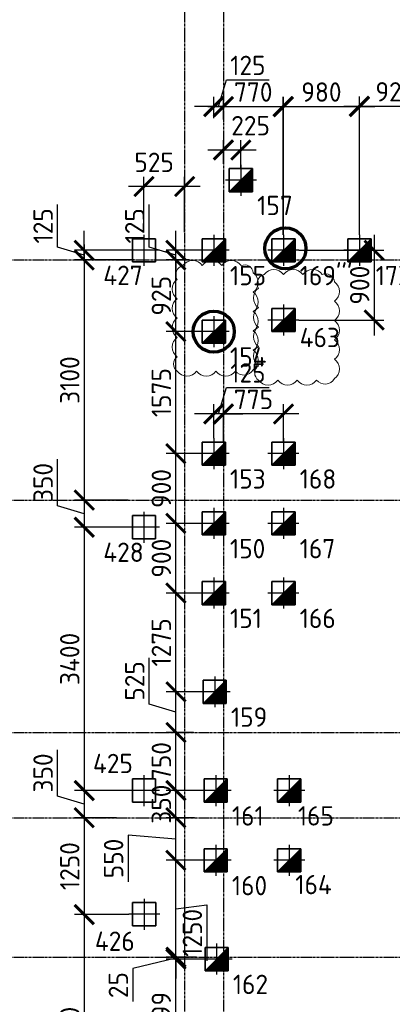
# Model space of a CAD drawing. Header units: millimetres. Extents: x -93479 to 1057970, y -66333 to 172656.
# Tile 266 of 473: x 319095 to 323904, y 111119 to 123830. Entities that reach past the tile are written whole.
import ezdxf

# ---------------------------------------------------------------- set-up
doc = ezdxf.new("R2010")
doc.units = ezdxf.units.MM
for name, pattern in [('______5', [1100, 800, -100, 100, -100]), ('DASHDOT', [25.4, 12.7, -6.35, 0, -6.35]), ('осевая', [50.8, 31.75, -6.35, 6.35, -6.35])]:
    doc.linetypes.add(name, pattern=pattern)
doc.layers.add('SVAI', color=7, linetype='Continuous')
for name, color, linetype, lineweight in [('КО_оси', 1, 'DASHDOT', 25), ('КО_осн_тон', 183, 'Continuous', 25), ('КО_фундаменты', 2, 'Continuous', 50), ('Оси', 40, '______5', 18), ('РАЗМЕРЫ', 7, 'Continuous', 9)]:
    doc.layers.add(name, color=color, linetype=linetype, lineweight=lineweight)
doc.styles.add('GOST-2.304_Type-B', font='GOST_Common.ttf')
doc.styles.add('ГОСТ', font='GOST_Common.ttf')
doc.dimstyles.new('СПДС', dxfattribs={"dimscale": 100, "dimtxt": 2.5, "dimasz": 2.5, "dimexe": 1.25, "dimexo": 0, "dimtad": 1, "dimdec": 0, "dimtxsty": 'GOST-2.304_Type-B', "dimblk": 'ARCHTICK', "dimcen": 2.5, "dimdle": 2, "dimadec": 0, "dimazin": 2, "dimtfac": 0.75, "dimtdec": 0, "dimtmove": 1, "dimatfit": 3, "dimfxl": 1, "dimtolj": 1, "dimarcsym": 1})

# ---------------------------------------------------------------- blocks, each defined once
blk = doc.blocks.new('оси')
at = {"layer": 'Оси', "color": 7, "linetype": 'осевая', "lineweight": 25, "transparency": 33554687}
for p, q in [((4213.5, -358.8), (4213.5, -35832.1)), ((4713.5, -358.8), (4713.5, -35832.1)), ((-11815.1, -3606.9), (53620.6, -3606.9)), ((-11815.1, -6706.9), (53620.6, -6706.9)), ((-11815.1, -9706.9), (53620.6, -9706.9)), ((-11815.1, -10806.9), (53620.6, -10806.9)), ((-11815.1, -12606.9), (53620.6, -12606.9))]:
    blk.add_line(p, q, dxfattribs=at)
blk = doc.blocks.new('Свайка')
at = {"layer": 'КО_оси', "color": 7, "ltscale": 100}
for p, q in [((0, 200), (0, -200)), ((200, 0), (-200, 0))]:
    blk.add_line(p, q, dxfattribs=at)
at = {"layer": 'КО_фундаменты', "color": 7, "lineweight": 35, "ltscale": 100}
for p, q in [((150, 150), (-150, 150)), ((-150, 150), (-150, -150)), ((150, -150), (150, 150)), ((-150, -150), (150, -150))]:
    blk.add_line(p, q, dxfattribs=at)
blk = doc.blocks.new('сваи тип2')
at = {"layer": 'КО_оси', "color": 7, "ltscale": 100}
for p, q in [((-22918, 28209), (-22918, 27809)), ((-22718, 28009), (-23118, 28009))]:
    blk.add_line(p, q, dxfattribs=at)
at = {"layer": 'КО_фундаменты', "color": 7, "lineweight": 35, "ltscale": 100}
for p, q in [((-22768, 28159), (-23068, 28159)), ((-23068, 28159), (-23068, 27859)), ((-22768, 27859), (-22768, 28159)), ((-23068, 27859), (-22768, 27859))]:
    blk.add_line(p, q, dxfattribs=at)
at = {"layer": 'РАЗМЕРЫ', "color": 7}
blk.add_line((-23068, 27859), (-22768, 28159), dxfattribs=at)
at = {"layer": 'РАЗМЕРЫ', "color": 7, "linetype": 'Continuous', "transparency": 33554648}
for points in [[(-22768, 28009), (-22918, 28009), (-22768, 28159)], [(-22918, 27859), (-23068, 27859), (-22918, 28009)], [(-22918, 27859), (-22918, 28009), (-22768, 27859)], [(-22768, 27859), (-22918, 28009), (-22768, 28009)]]:
    blk.add_solid(points, dxfattribs=at)
blk = doc.blocks.new('_ArchTick')
at = {"color": 0, "linetype": 'ByBlock', "const_width": 0.15}
blk.add_lwpolyline([(-0.5, -0.5), (0.5, 0.5)], dxfattribs=at)
blk = doc.blocks.new('*D2072')
at = {"layer": 'DEFPOINTS', "color": 0, "transparency": 16777216}
for p in [(320699, 121677), (320699, 121088, -360), (321224, 121088)]:
    blk.add_point(p, dxfattribs=at)
at = {"layer": 'РАЗМЕРЫ', "color": 0, "lineweight": -2, "transparency": 16777216}
for p, q in [((320699, 121088), (320699, 121802)), ((321224, 121088), (321224, 121802)), ((321424, 121677), (320499, 121677))]:
    blk.add_line(p, q, dxfattribs=at)
at = {"layer": 'РАЗМЕРЫ', "color": 0, "lineweight": -2, "transparency": 16777216, "xscale": 250, "yscale": 250, "zscale": 250, "rotation": 180}
blk.add_blockref('_ArchTick', (320699, 121677), dxfattribs=at)
at = {"layer": 'РАЗМЕРЫ', "color": 0, "lineweight": -2, "transparency": 16777216, "xscale": 250, "yscale": 250, "zscale": 250}
blk.add_blockref('_ArchTick', (321224, 121677), dxfattribs=at)
at = {"layer": 'РАЗМЕРЫ', "color": 0, "transparency": 16777216, "insert": (320830, 121989), "char_height": 250, "attachment_point": 5, "style": 'GOST-2.304_Type-B'}
blk.add_mtext('\\A1;525', dxfattribs=at)
blk = doc.blocks.new('*D2073')
at = {"layer": 'DEFPOINTS', "color": 0, "transparency": 16777216}
for p in [(319928, 120853), (320549, 120853, -360), (320574, 120728)]:
    blk.add_point(p, dxfattribs=at)
at = {"layer": 'РАЗМЕРЫ', "color": 0, "lineweight": -2, "transparency": 16777216}
for p, q in [((319584, 120894), (319584, 121444)), ((319928, 120853), (319928, 121103)), ((319928, 120791), (319584, 120894)), ((320549, 120853), (319803, 120853)), ((319928, 120728), (319928, 120853)), ((319928, 120728), (319928, 120853)), ((320574, 120728), (319803, 120728)), ((319928, 120728), (319928, 120478))]:
    blk.add_line(p, q, dxfattribs=at)
at = {"layer": 'РАЗМЕРЫ', "color": 0, "lineweight": -2, "transparency": 16777216, "xscale": 250, "yscale": 250, "zscale": 250}
for p, rotation in [((319928, 120853), 270), ((319928, 120728), 90)]:
    blk.add_blockref('_ArchTick', p, dxfattribs=dict(at, rotation=rotation))
at = {"layer": 'РАЗМЕРЫ', "color": 0, "transparency": 16777216, "insert": (319397, 121169), "char_height": 250, "attachment_point": 5, "rotation": 90, "style": 'GOST-2.304_Type-B'}
blk.add_mtext('\\A1;125', dxfattribs=at)
blk = doc.blocks.new('*D2074')
at = {"layer": 'DEFPOINTS', "color": 0, "transparency": 16777216}
for p in [(320574, 120728), (319928, 117628), (320495, 117628)]:
    blk.add_point(p, dxfattribs=at)
at = {"layer": 'РАЗМЕРЫ', "color": 0, "lineweight": -2, "transparency": 16777216}
for p, q in [((319928, 120928), (319928, 117428)), ((320574, 120728), (319803, 120728)), ((320495, 117628), (319803, 117628))]:
    blk.add_line(p, q, dxfattribs=at)
at = {"layer": 'РАЗМЕРЫ', "color": 0, "lineweight": -2, "transparency": 16777216, "xscale": 250, "yscale": 250, "zscale": 250}
for p, rotation in [((319928, 120728), 90), ((319928, 117628), 270)]:
    blk.add_blockref('_ArchTick', p, dxfattribs=dict(at, rotation=rotation))
at = {"layer": 'РАЗМЕРЫ', "color": 0, "transparency": 16777216, "insert": (319741, 119178), "char_height": 250, "attachment_point": 5, "rotation": 90, "style": 'GOST-2.304_Type-B'}
blk.add_mtext('\\A1;3100', dxfattribs=at)
blk = doc.blocks.new('*D2075')
at = {"layer": 'DEFPOINTS', "color": 0, "transparency": 16777216}
for p in [(320495, 117628), (319928, 117278), (320499, 117278, -3460)]:
    blk.add_point(p, dxfattribs=at)
at = {"layer": 'РАЗМЕРЫ', "color": 0, "lineweight": -2, "transparency": 16777216}
for p, q in [((319584, 117556), (319584, 118156)), ((319928, 117828), (319928, 117078)), ((320495, 117628), (319803, 117628)), ((319928, 117453), (319584, 117556)), ((320499, 117278), (319803, 117278))]:
    blk.add_line(p, q, dxfattribs=at)
at = {"layer": 'РАЗМЕРЫ', "color": 0, "lineweight": -2, "transparency": 16777216, "xscale": 250, "yscale": 250, "zscale": 250}
for p, rotation in [((319928, 117628), 90), ((319928, 117278), 270)]:
    blk.add_blockref('_ArchTick', p, dxfattribs=dict(at, rotation=rotation))
at = {"layer": 'РАЗМЕРЫ', "color": 0, "transparency": 16777216, "insert": (319397, 117856), "char_height": 250, "attachment_point": 5, "rotation": 90, "style": 'GOST-2.304_Type-B'}
blk.add_mtext('\\A1;350', dxfattribs=at)
blk = doc.blocks.new('*D2076')
at = {"layer": 'DEFPOINTS', "color": 0, "transparency": 16777216}
for p in [(320499, 117278, -3460), (319928, 113878), (320499, 113878, -3460)]:
    blk.add_point(p, dxfattribs=at)
at = {"layer": 'РАЗМЕРЫ', "color": 0, "lineweight": -2, "transparency": 16777216}
for p, q in [((319928, 117478), (319928, 113678)), ((320499, 117278), (319803, 117278)), ((320499, 113878), (319803, 113878))]:
    blk.add_line(p, q, dxfattribs=at)
at = {"layer": 'РАЗМЕРЫ', "color": 0, "lineweight": -2, "transparency": 16777216, "xscale": 250, "yscale": 250, "zscale": 250}
for p, rotation in [((319928, 117278), 90), ((319928, 113878), 270)]:
    blk.add_blockref('_ArchTick', p, dxfattribs=dict(at, rotation=rotation))
at = {"layer": 'РАЗМЕРЫ', "color": 0, "transparency": 16777216, "insert": (319741, 115578), "char_height": 250, "attachment_point": 5, "rotation": 90, "style": 'GOST-2.304_Type-B'}
blk.add_mtext('\\A1;3400', dxfattribs=at)
blk = doc.blocks.new('*D2077')
at = {"layer": 'DEFPOINTS', "color": 0, "transparency": 16777216}
for p in [(320344, 113528), (319928, 112278), (320502, 112278, -3097)]:
    blk.add_point(p, dxfattribs=at)
at = {"layer": 'РАЗМЕРЫ', "color": 0, "lineweight": -2, "transparency": 16777216}
for p, q in [((319928, 113728), (319928, 112078)), ((320344, 113528), (319803, 113528)), ((320502, 112278), (319803, 112278))]:
    blk.add_line(p, q, dxfattribs=at)
at = {"layer": 'РАЗМЕРЫ', "color": 0, "lineweight": -2, "transparency": 16777216, "xscale": 250, "yscale": 250, "zscale": 250}
for p, rotation in [((319928, 113528), 90), ((319928, 112278), 270)]:
    blk.add_blockref('_ArchTick', p, dxfattribs=dict(at, rotation=rotation))
at = {"layer": 'РАЗМЕРЫ', "color": 0, "transparency": 16777216, "insert": (319741, 112903), "char_height": 250, "attachment_point": 5, "rotation": 90, "style": 'GOST-2.304_Type-B'}
blk.add_mtext('\\A1;1250', dxfattribs=at)
blk = doc.blocks.new('*D2078')
at = {"layer": 'DEFPOINTS', "color": 0, "transparency": 16777216}
for p in [(320502, 112278, -3097), (319928, 109228), (320459, 109228)]:
    blk.add_point(p, dxfattribs=at)
at = {"layer": 'РАЗМЕРЫ', "color": 0, "lineweight": -2, "transparency": 16777216}
for p, q in [((319928, 112478), (319928, 109028)), ((320502, 112278), (319803, 112278)), ((320459, 109228), (319803, 109228))]:
    blk.add_line(p, q, dxfattribs=at)
at = {"layer": 'РАЗМЕРЫ', "color": 0, "lineweight": -2, "transparency": 16777216, "xscale": 250, "yscale": 250, "zscale": 250}
for p, rotation in [((319928, 112278), 90), ((319928, 109228), 270)]:
    blk.add_blockref('_ArchTick', p, dxfattribs=dict(at, rotation=rotation))
at = {"layer": 'РАЗМЕРЫ', "color": 0, "transparency": 16777216, "insert": (319741, 110753), "char_height": 250, "attachment_point": 5, "rotation": 90, "style": 'GOST-2.304_Type-B'}
blk.add_mtext('\\A1;3050', dxfattribs=at)
blk = doc.blocks.new('*D2165')
at = {"layer": 'DEFPOINTS', "color": 0, "transparency": 16777216}
for p in [(321599, 122708), (321599, 122558), (321724, 122543)]:
    blk.add_point(p, dxfattribs=at)
at = {"layer": 'РАЗМЕРЫ', "color": 0, "lineweight": -2, "transparency": 16777216}
for p, q in [((321662, 122708), (321765, 123052)), ((321765, 123052), (322315, 123052)), ((321599, 122558), (321599, 122833)), ((321724, 122543), (321724, 122833)), ((321599, 122708), (321349, 122708)), ((321724, 122708), (321599, 122708)), ((321724, 122708), (321599, 122708)), ((321724, 122708), (321974, 122708))]:
    blk.add_line(p, q, dxfattribs=at)
at = {"layer": 'РАЗМЕРЫ', "color": 0, "lineweight": -2, "transparency": 16777216, "xscale": 250, "yscale": 250, "zscale": 250}
blk.add_blockref('_ArchTick', (321599, 122708), dxfattribs=at)
at = {"layer": 'РАЗМЕРЫ', "color": 0, "lineweight": -2, "transparency": 16777216, "xscale": 250, "yscale": 250, "zscale": 250, "rotation": 180}
blk.add_blockref('_ArchTick', (321724, 122708), dxfattribs=at)
at = {"layer": 'РАЗМЕРЫ', "color": 0, "transparency": 16777216, "insert": (322040, 123240), "char_height": 250, "attachment_point": 5, "style": 'GOST-2.304_Type-B'}
blk.add_mtext('\\A1;125', dxfattribs=at)
blk = doc.blocks.new('*D2166')
at = {"layer": 'DEFPOINTS', "color": 0, "transparency": 16777216}
for p in [(322494, 122708), (321724, 122543), (322494, 121054, -3100)]:
    blk.add_point(p, dxfattribs=at)
at = {"layer": 'РАЗМЕРЫ', "color": 0, "lineweight": -2, "transparency": 16777216}
for p, q in [((321724, 122543), (321724, 122833)), ((322494, 121054), (322494, 122833)), ((321524, 122708), (322694, 122708))]:
    blk.add_line(p, q, dxfattribs=at)
at = {"layer": 'РАЗМЕРЫ', "color": 0, "lineweight": -2, "transparency": 16777216, "xscale": 250, "yscale": 250, "zscale": 250, "rotation": 180}
blk.add_blockref('_ArchTick', (321724, 122708), dxfattribs=at)
at = {"layer": 'РАЗМЕРЫ', "color": 0, "lineweight": -2, "transparency": 16777216, "xscale": 250, "yscale": 250, "zscale": 250}
blk.add_blockref('_ArchTick', (322494, 122708), dxfattribs=at)
at = {"layer": 'РАЗМЕРЫ', "color": 0, "transparency": 16777216, "insert": (322109, 122896), "char_height": 250, "attachment_point": 5, "style": 'GOST-2.304_Type-B'}
blk.add_mtext('\\A1;770', dxfattribs=at)
blk = doc.blocks.new('*D2167')
at = {"layer": 'DEFPOINTS', "color": 0, "transparency": 16777216}
for p in [(323479, 122708), (322499, 121053, -3100), (323479, 121053, -3100)]:
    blk.add_point(p, dxfattribs=at)
at = {"layer": 'РАЗМЕРЫ', "color": 0, "lineweight": -2, "transparency": 16777216}
for p, q in [((322499, 121053), (322499, 122833)), ((323479, 121053), (323479, 122833)), ((322299, 122708), (323679, 122708))]:
    blk.add_line(p, q, dxfattribs=at)
at = {"layer": 'РАЗМЕРЫ', "color": 0, "lineweight": -2, "transparency": 16777216, "xscale": 250, "yscale": 250, "zscale": 250, "rotation": 180}
blk.add_blockref('_ArchTick', (322499, 122708), dxfattribs=at)
at = {"layer": 'РАЗМЕРЫ', "color": 0, "lineweight": -2, "transparency": 16777216, "xscale": 250, "yscale": 250, "zscale": 250}
blk.add_blockref('_ArchTick', (323479, 122708), dxfattribs=at)
at = {"layer": 'РАЗМЕРЫ', "color": 0, "transparency": 16777216, "insert": (322989, 122896), "char_height": 250, "attachment_point": 5, "style": 'GOST-2.304_Type-B'}
blk.add_mtext('\\A1;980', dxfattribs=at)
blk = doc.blocks.new('*D2168')
at = {"layer": 'DEFPOINTS', "color": 0, "transparency": 16777216}
for p in [(324404, 122712), (323479, 121053, -3100), (324404, 121056, -3100)]:
    blk.add_point(p, dxfattribs=at)
at = {"layer": 'РАЗМЕРЫ', "color": 0, "lineweight": -2, "transparency": 16777216}
for p, q in [((323479, 121053), (323479, 122837)), ((324404, 121056), (324404, 122837)), ((323279, 122712), (324604, 122712))]:
    blk.add_line(p, q, dxfattribs=at)
at = {"layer": 'РАЗМЕРЫ', "color": 0, "lineweight": -2, "transparency": 16777216, "xscale": 250, "yscale": 250, "zscale": 250, "rotation": 180}
blk.add_blockref('_ArchTick', (323479, 122712), dxfattribs=at)
at = {"layer": 'РАЗМЕРЫ', "color": 0, "lineweight": -2, "transparency": 16777216, "xscale": 250, "yscale": 250, "zscale": 250}
blk.add_blockref('_ArchTick', (324404, 122712), dxfattribs=at)
at = {"layer": 'РАЗМЕРЫ', "color": 0, "transparency": 16777216, "insert": (323942, 122899), "char_height": 250, "attachment_point": 5, "style": 'GOST-2.304_Type-B'}
blk.add_mtext('\\A1;925', dxfattribs=at)
blk = doc.blocks.new('*D2262')
at = {"layer": 'DEFPOINTS', "color": 0, "transparency": 16777216}
for p in [(321111, 111703), (321437, 111703, -3100), (321399, 110205, -360)]:
    blk.add_point(p, dxfattribs=at)
at = {"layer": 'РАЗМЕРЫ', "color": 0, "lineweight": -2, "transparency": 16777216}
for p, q in [((321111, 110005), (321111, 111903)), ((321437, 111703), (320986, 111703)), ((321399, 110205), (320986, 110205))]:
    blk.add_line(p, q, dxfattribs=at)
at = {"layer": 'РАЗМЕРЫ', "color": 0, "lineweight": -2, "transparency": 16777216, "xscale": 250, "yscale": 250, "zscale": 250}
for p, rotation in [((321111, 111703), 90), ((321111, 110205), 270)]:
    blk.add_blockref('_ArchTick', p, dxfattribs=dict(at, rotation=rotation))
at = {"layer": 'РАЗМЕРЫ', "color": 0, "transparency": 16777216, "insert": (320923, 110954), "char_height": 250, "attachment_point": 5, "rotation": 90, "style": 'GOST-2.304_Type-B'}
blk.add_mtext('\\A1;1499', dxfattribs=at)
blk = doc.blocks.new('*D2263')
at = {"layer": 'DEFPOINTS', "color": 0, "transparency": 16777216}
for p in [(321111, 111728), (321375, 111728), (321437, 111703, -3100)]:
    blk.add_point(p, dxfattribs=at)
at = {"layer": 'РАЗМЕРЫ', "color": 0, "lineweight": -2, "transparency": 16777216}
for p, q in [((321111, 111728), (321111, 111978)), ((321111, 111716), (320555, 111580)), ((321375, 111728), (320986, 111728)), ((321437, 111703), (320986, 111703)), ((321111, 111703), (321111, 111728)), ((321111, 111703), (321111, 111728)), ((321111, 111703), (321111, 111453)), ((320555, 111580), (320555, 111155))]:
    blk.add_line(p, q, dxfattribs=at)
at = {"layer": 'РАЗМЕРЫ', "color": 0, "lineweight": -2, "transparency": 16777216, "xscale": 250, "yscale": 250, "zscale": 250}
for p, rotation in [((321111, 111728), 270), ((321111, 111703), 90)]:
    blk.add_blockref('_ArchTick', p, dxfattribs=dict(at, rotation=rotation))
at = {"layer": 'РАЗМЕРЫ', "color": 0, "transparency": 16777216, "insert": (320368, 111367), "char_height": 250, "attachment_point": 5, "rotation": 90, "style": 'GOST-2.304_Type-B'}
blk.add_mtext('\\A1;25', dxfattribs=at)
blk = doc.blocks.new('*D2264')
at = {"layer": 'DEFPOINTS', "color": 0, "transparency": 16777216}
for p in [(321111, 112978), (321424, 112978, -3100), (321375, 111728)]:
    blk.add_point(p, dxfattribs=at)
at = {"layer": 'РАЗМЕРЫ', "color": 0, "lineweight": -2, "transparency": 16777216}
for p, q in [((321111, 111528), (321111, 113178)), ((321424, 112978), (320986, 112978)), ((321111, 112353), (321511, 112405)), ((321511, 112405), (321511, 111680)), ((321375, 111728), (320986, 111728))]:
    blk.add_line(p, q, dxfattribs=at)
at = {"layer": 'РАЗМЕРЫ', "color": 0, "lineweight": -2, "transparency": 16777216, "xscale": 250, "yscale": 250, "zscale": 250}
for p, rotation in [((321111, 112978), 90), ((321111, 111728), 270)]:
    blk.add_blockref('_ArchTick', p, dxfattribs=dict(at, rotation=rotation))
at = {"layer": 'РАЗМЕРЫ', "color": 0, "transparency": 16777216, "insert": (321323, 112042), "char_height": 250, "attachment_point": 5, "rotation": 90, "style": 'GOST-2.304_Type-B'}
blk.add_mtext('\\A1;1250', dxfattribs=at)
blk = doc.blocks.new('*D2265')
at = {"layer": 'DEFPOINTS', "color": 0, "transparency": 16777216}
for p in [(321111, 113528), (321351, 113528), (321424, 112978, -3100)]:
    blk.add_point(p, dxfattribs=at)
at = {"layer": 'РАЗМЕРЫ', "color": 0, "lineweight": -2, "transparency": 16777216}
for p, q in [((321111, 112778), (321111, 113728)), ((321351, 113528), (320986, 113528)), ((321111, 113253), (320495, 113302)), ((320495, 113302), (320495, 112702)), ((321424, 112978), (320986, 112978))]:
    blk.add_line(p, q, dxfattribs=at)
at = {"layer": 'РАЗМЕРЫ', "color": 0, "lineweight": -2, "transparency": 16777216, "xscale": 250, "yscale": 250, "zscale": 250}
for p, rotation in [((321111, 113528), 90), ((321111, 112978), 270)]:
    blk.add_blockref('_ArchTick', p, dxfattribs=dict(at, rotation=rotation))
at = {"layer": 'РАЗМЕРЫ', "color": 0, "transparency": 16777216, "insert": (320307, 113002), "char_height": 250, "attachment_point": 5, "rotation": 90, "style": 'GOST-2.304_Type-B'}
blk.add_mtext('\\A1;550', dxfattribs=at)
blk = doc.blocks.new('*D2266')
at = {"layer": 'DEFPOINTS', "color": 0, "transparency": 16777216}
for p in [(321111, 113878), (321424, 113878, -3100), (321351, 113528)]:
    blk.add_point(p, dxfattribs=at)
at = {"layer": 'РАЗМЕРЫ', "color": 0, "lineweight": -2, "transparency": 16777216}
for p, q in [((321111, 113328), (321111, 114078)), ((321424, 113878), (320986, 113878)), ((321351, 113528), (320986, 113528))]:
    blk.add_line(p, q, dxfattribs=at)
at = {"layer": 'РАЗМЕРЫ', "color": 0, "lineweight": -2, "transparency": 16777216, "xscale": 250, "yscale": 250, "zscale": 250}
for p, rotation in [((321111, 113878), 90), ((321111, 113528), 270)]:
    blk.add_blockref('_ArchTick', p, dxfattribs=dict(at, rotation=rotation))
at = {"layer": 'РАЗМЕРЫ', "color": 0, "transparency": 16777216, "insert": (320923, 113703), "char_height": 250, "attachment_point": 5, "rotation": 90, "style": 'GOST-2.304_Type-B'}
blk.add_mtext('\\A1;350', dxfattribs=at)
blk = doc.blocks.new('*D2267')
at = {"layer": 'DEFPOINTS', "color": 0, "transparency": 16777216}
for p in [(321111, 114628), (321340, 114628), (321424, 113878, -3100)]:
    blk.add_point(p, dxfattribs=at)
at = {"layer": 'РАЗМЕРЫ', "color": 0, "lineweight": -2, "transparency": 16777216}
for p, q in [((321111, 113678), (321111, 114828)), ((321340, 114628), (320986, 114628)), ((321424, 113878), (320986, 113878))]:
    blk.add_line(p, q, dxfattribs=at)
at = {"layer": 'РАЗМЕРЫ', "color": 0, "lineweight": -2, "transparency": 16777216, "xscale": 250, "yscale": 250, "zscale": 250}
for p, rotation in [((321111, 114628), 90), ((321111, 113878), 270)]:
    blk.add_blockref('_ArchTick', p, dxfattribs=dict(at, rotation=rotation))
at = {"layer": 'РАЗМЕРЫ', "color": 0, "transparency": 16777216, "insert": (320923, 114253), "char_height": 250, "attachment_point": 5, "rotation": 90, "style": 'GOST-2.304_Type-B'}
blk.add_mtext('\\A1;750', dxfattribs=at)
blk = doc.blocks.new('*D2268')
at = {"layer": 'DEFPOINTS', "color": 0, "transparency": 16777216}
for p in [(321111, 115153), (321412, 115153, -3100), (321340, 114628)]:
    blk.add_point(p, dxfattribs=at)
at = {"layer": 'РАЗМЕРЫ', "color": 0, "lineweight": -2, "transparency": 16777216}
for p, q in [((320767, 114994), (320767, 115594)), ((321111, 114428), (321111, 115353)), ((321412, 115153), (320986, 115153)), ((321111, 114891), (320767, 114994)), ((321340, 114628), (320986, 114628))]:
    blk.add_line(p, q, dxfattribs=at)
at = {"layer": 'РАЗМЕРЫ', "color": 0, "lineweight": -2, "transparency": 16777216, "xscale": 250, "yscale": 250, "zscale": 250}
for p, rotation in [((321111, 115153), 90), ((321111, 114628), 270)]:
    blk.add_blockref('_ArchTick', p, dxfattribs=dict(at, rotation=rotation))
at = {"layer": 'РАЗМЕРЫ', "color": 0, "transparency": 16777216, "insert": (320580, 115294), "char_height": 250, "attachment_point": 5, "rotation": 90, "style": 'GOST-2.304_Type-B'}
blk.add_mtext('\\A1;525', dxfattribs=at)
blk = doc.blocks.new('*D2269')
at = {"layer": 'DEFPOINTS', "color": 0, "transparency": 16777216}
for p in [(321111, 116428), (321399, 116428, -3100), (321412, 115153, -3100)]:
    blk.add_point(p, dxfattribs=at)
at = {"layer": 'РАЗМЕРЫ', "color": 0, "lineweight": -2, "transparency": 16777216}
for p, q in [((321111, 114953), (321111, 116628)), ((321399, 116428), (320986, 116428)), ((321412, 115153), (320986, 115153))]:
    blk.add_line(p, q, dxfattribs=at)
at = {"layer": 'РАЗМЕРЫ', "color": 0, "lineweight": -2, "transparency": 16777216, "xscale": 250, "yscale": 250, "zscale": 250}
for p, rotation in [((321111, 116428), 90), ((321111, 115153), 270)]:
    blk.add_blockref('_ArchTick', p, dxfattribs=dict(at, rotation=rotation))
at = {"layer": 'РАЗМЕРЫ', "color": 0, "transparency": 16777216, "insert": (320923, 115791), "char_height": 250, "attachment_point": 5, "rotation": 90, "style": 'GOST-2.304_Type-B'}
blk.add_mtext('\\A1;1275', dxfattribs=at)
blk = doc.blocks.new('*D2270')
at = {"layer": 'DEFPOINTS', "color": 0, "transparency": 16777216}
for p in [(321111, 117328), (321399, 117328, -3100), (321399, 116428, -3100)]:
    blk.add_point(p, dxfattribs=at)
at = {"layer": 'РАЗМЕРЫ', "color": 0, "lineweight": -2, "transparency": 16777216}
for p, q in [((321111, 116228), (321111, 117528)), ((321399, 117328), (320986, 117328)), ((321399, 116428), (320986, 116428))]:
    blk.add_line(p, q, dxfattribs=at)
at = {"layer": 'РАЗМЕРЫ', "color": 0, "lineweight": -2, "transparency": 16777216, "xscale": 250, "yscale": 250, "zscale": 250}
for p, rotation in [((321111, 117328), 90), ((321111, 116428), 270)]:
    blk.add_blockref('_ArchTick', p, dxfattribs=dict(at, rotation=rotation))
at = {"layer": 'РАЗМЕРЫ', "color": 0, "transparency": 16777216, "insert": (320923, 116878), "char_height": 250, "attachment_point": 5, "rotation": 90, "style": 'GOST-2.304_Type-B'}
blk.add_mtext('\\A1;900', dxfattribs=at)
blk = doc.blocks.new('*D2271')
at = {"layer": 'DEFPOINTS', "color": 0, "transparency": 16777216}
for p in [(321111, 118228), (321399, 118228, -3100), (321399, 117328, -3100)]:
    blk.add_point(p, dxfattribs=at)
at = {"layer": 'РАЗМЕРЫ', "color": 0, "lineweight": -2, "transparency": 16777216}
for p, q in [((321111, 117128), (321111, 118428)), ((321399, 118228), (320986, 118228)), ((321399, 117328), (320986, 117328))]:
    blk.add_line(p, q, dxfattribs=at)
at = {"layer": 'РАЗМЕРЫ', "color": 0, "lineweight": -2, "transparency": 16777216, "xscale": 250, "yscale": 250, "zscale": 250}
for p, rotation in [((321111, 118228), 90), ((321111, 117328), 270)]:
    blk.add_blockref('_ArchTick', p, dxfattribs=dict(at, rotation=rotation))
at = {"layer": 'РАЗМЕРЫ', "color": 0, "transparency": 16777216, "insert": (320923, 117778), "char_height": 250, "attachment_point": 5, "rotation": 90, "style": 'GOST-2.304_Type-B'}
blk.add_mtext('\\A1;900', dxfattribs=at)
blk = doc.blocks.new('*D2272')
at = {"layer": 'DEFPOINTS', "color": 0, "transparency": 16777216}
for p in [(321111, 119803), (321399, 119803, -3100), (321399, 118228, -3100)]:
    blk.add_point(p, dxfattribs=at)
at = {"layer": 'РАЗМЕРЫ', "color": 0, "lineweight": -2, "transparency": 16777216}
for p, q in [((321111, 118028), (321111, 120003)), ((321399, 119803), (320986, 119803)), ((321399, 118228), (320986, 118228))]:
    blk.add_line(p, q, dxfattribs=at)
at = {"layer": 'РАЗМЕРЫ', "color": 0, "lineweight": -2, "transparency": 16777216, "xscale": 250, "yscale": 250, "zscale": 250}
for p, rotation in [((321111, 119803), 90), ((321111, 118228), 270)]:
    blk.add_blockref('_ArchTick', p, dxfattribs=dict(at, rotation=rotation))
at = {"layer": 'РАЗМЕРЫ', "color": 0, "transparency": 16777216, "insert": (320923, 119016), "char_height": 250, "attachment_point": 5, "rotation": 90, "style": 'GOST-2.304_Type-B'}
blk.add_mtext('\\A1;1575', dxfattribs=at)
blk = doc.blocks.new('*D2273')
at = {"layer": 'DEFPOINTS', "color": 0, "transparency": 16777216}
for p in [(321111, 120728), (321284, 120728), (321399, 119803, -3100)]:
    blk.add_point(p, dxfattribs=at)
at = {"layer": 'РАЗМЕРЫ', "color": 0, "lineweight": -2, "transparency": 16777216}
for p, q in [((321111, 119603), (321111, 120928)), ((321284, 120728), (320986, 120728)), ((321399, 119803), (320986, 119803))]:
    blk.add_line(p, q, dxfattribs=at)
at = {"layer": 'РАЗМЕРЫ', "color": 0, "lineweight": -2, "transparency": 16777216, "xscale": 250, "yscale": 250, "zscale": 250}
for p, rotation in [((321111, 120728), 90), ((321111, 119803), 270)]:
    blk.add_blockref('_ArchTick', p, dxfattribs=dict(at, rotation=rotation))
at = {"layer": 'РАЗМЕРЫ', "color": 0, "transparency": 16777216, "insert": (320923, 120266), "char_height": 250, "attachment_point": 5, "rotation": 90, "style": 'GOST-2.304_Type-B'}
blk.add_mtext('\\A1;925', dxfattribs=at)
blk = doc.blocks.new('*D2274')
at = {"layer": 'DEFPOINTS', "color": 0, "transparency": 16777216}
for p in [(321111, 120853), (321399, 120853, -3100), (321284, 120728)]:
    blk.add_point(p, dxfattribs=at)
at = {"layer": 'РАЗМЕРЫ', "color": 0, "lineweight": -2, "transparency": 16777216}
for p, q in [((320767, 120894), (320767, 121444)), ((321111, 120853), (321111, 121103)), ((321111, 120791), (320767, 120894)), ((321399, 120853), (320986, 120853)), ((321111, 120728), (321111, 120853)), ((321111, 120728), (321111, 120853)), ((321284, 120728), (320986, 120728)), ((321111, 120728), (321111, 120478))]:
    blk.add_line(p, q, dxfattribs=at)
at = {"layer": 'РАЗМЕРЫ', "color": 0, "lineweight": -2, "transparency": 16777216, "xscale": 250, "yscale": 250, "zscale": 250}
for p, rotation in [((321111, 120853), 270), ((321111, 120728), 90)]:
    blk.add_blockref('_ArchTick', p, dxfattribs=dict(at, rotation=rotation))
at = {"layer": 'РАЗМЕРЫ', "color": 0, "transparency": 16777216, "insert": (320580, 121169), "char_height": 250, "attachment_point": 5, "rotation": 90, "style": 'GOST-2.304_Type-B'}
blk.add_mtext('\\A1;125', dxfattribs=at)
blk = doc.blocks.new('*D2276')
at = {"layer": 'DEFPOINTS', "color": 0, "transparency": 16777216}
for p in [(321724, 118740), (321724, 118378), (322499, 118378, -3100)]:
    blk.add_point(p, dxfattribs=at)
at = {"layer": 'РАЗМЕРЫ', "color": 0, "lineweight": -2, "transparency": 16777216}
for p, q in [((321724, 118378), (321724, 118865)), ((322499, 118378), (322499, 118865)), ((322699, 118740), (321524, 118740))]:
    blk.add_line(p, q, dxfattribs=at)
at = {"layer": 'РАЗМЕРЫ', "color": 0, "lineweight": -2, "transparency": 16777216, "xscale": 250, "yscale": 250, "zscale": 250, "rotation": 180}
blk.add_blockref('_ArchTick', (321724, 118740), dxfattribs=at)
at = {"layer": 'РАЗМЕРЫ', "color": 0, "lineweight": -2, "transparency": 16777216, "xscale": 250, "yscale": 250, "zscale": 250}
blk.add_blockref('_ArchTick', (322499, 118740), dxfattribs=at)
at = {"layer": 'РАЗМЕРЫ', "color": 0, "transparency": 16777216, "insert": (322112, 118928), "char_height": 250, "attachment_point": 5, "style": 'GOST-2.304_Type-B'}
blk.add_mtext('\\A1;775', dxfattribs=at)
blk = doc.blocks.new('*D2277')
at = {"layer": 'DEFPOINTS', "color": 0, "transparency": 16777216}
for p in [(321599, 118740), (321599, 118428, -3100), (321724, 118378)]:
    blk.add_point(p, dxfattribs=at)
at = {"layer": 'РАЗМЕРЫ', "color": 0, "lineweight": -2, "transparency": 16777216}
for p, q in [((321662, 118740), (321765, 119084)), ((321765, 119084), (322315, 119084)), ((321599, 118428), (321599, 118865)), ((321724, 118378), (321724, 118865)), ((321599, 118740), (321349, 118740)), ((321724, 118740), (321599, 118740)), ((321724, 118740), (321599, 118740)), ((321724, 118740), (321974, 118740))]:
    blk.add_line(p, q, dxfattribs=at)
at = {"layer": 'РАЗМЕРЫ', "color": 0, "lineweight": -2, "transparency": 16777216, "xscale": 250, "yscale": 250, "zscale": 250}
blk.add_blockref('_ArchTick', (321599, 118740), dxfattribs=at)
at = {"layer": 'РАЗМЕРЫ', "color": 0, "lineweight": -2, "transparency": 16777216, "xscale": 250, "yscale": 250, "zscale": 250, "rotation": 180}
blk.add_blockref('_ArchTick', (321724, 118740), dxfattribs=at)
at = {"layer": 'РАЗМЕРЫ', "color": 0, "transparency": 16777216, "insert": (322040, 119271), "char_height": 250, "attachment_point": 5, "style": 'GOST-2.304_Type-B'}
blk.add_mtext('\\A1;125', dxfattribs=at)
blk = doc.blocks.new('*D2307')
at = {"layer": 'DEFPOINTS', "color": 0, "transparency": 16777216}
for p in [(320499, 113878, -3460), (319928, 113528), (320144, 113528)]:
    blk.add_point(p, dxfattribs=at)
at = {"layer": 'РАЗМЕРЫ', "color": 0, "lineweight": -2, "transparency": 16777216}
for p, q in [((319584, 113806), (319584, 114406)), ((319928, 114078), (319928, 113328)), ((319928, 113703), (319584, 113806)), ((320499, 113878), (319803, 113878)), ((320144, 113528), (319803, 113528))]:
    blk.add_line(p, q, dxfattribs=at)
at = {"layer": 'РАЗМЕРЫ', "color": 0, "lineweight": -2, "transparency": 16777216, "xscale": 250, "yscale": 250, "zscale": 250}
for p, rotation in [((319928, 113878), 90), ((319928, 113528), 270)]:
    blk.add_blockref('_ArchTick', p, dxfattribs=dict(at, rotation=rotation))
at = {"layer": 'РАЗМЕРЫ', "color": 0, "transparency": 16777216, "insert": (319397, 114106), "char_height": 250, "attachment_point": 5, "rotation": 90, "style": 'GOST-2.304_Type-B'}
blk.add_mtext('\\A1;350', dxfattribs=at)
blk = doc.blocks.new('*D2312')
at = {"layer": 'DEFPOINTS', "color": 0, "transparency": 16777216}
for p in [(321949, 122149), (321724, 121971), (321949, 121906, -3100)]:
    blk.add_point(p, dxfattribs=at)
at = {"layer": 'РАЗМЕРЫ', "color": 0, "lineweight": -2, "transparency": 16777216}
for p, q in [((321724, 121971), (321724, 122274)), ((321949, 121906), (321949, 122274)), ((321524, 122149), (322149, 122149))]:
    blk.add_line(p, q, dxfattribs=at)
at = {"layer": 'РАЗМЕРЫ', "color": 0, "lineweight": -2, "transparency": 16777216, "xscale": 250, "yscale": 250, "zscale": 250, "rotation": 180}
blk.add_blockref('_ArchTick', (321724, 122149), dxfattribs=at)
at = {"layer": 'РАЗМЕРЫ', "color": 0, "lineweight": -2, "transparency": 16777216, "xscale": 250, "yscale": 250, "zscale": 250}
blk.add_blockref('_ArchTick', (321949, 122149), dxfattribs=at)
at = {"layer": 'РАЗМЕРЫ', "color": 0, "transparency": 16777216, "insert": (322075, 122462), "char_height": 250, "attachment_point": 5, "style": 'GOST-2.304_Type-B'}
blk.add_mtext('\\A1;225', dxfattribs=at)
blk = doc.blocks.new('*D2383')
at = {"layer": 'DEFPOINTS', "color": 0, "transparency": 16777216}
for p in [(322699, 120853), (322699, 119953), (323670, 119953)]:
    blk.add_point(p, dxfattribs=at)
at = {"layer": 'РАЗМЕРЫ', "color": 0, "lineweight": -2, "transparency": 16777216}
for p, q in [((323670, 121053), (323670, 119753)), ((322699, 120853), (323795, 120853)), ((322699, 119953), (323795, 119953))]:
    blk.add_line(p, q, dxfattribs=at)
at = {"layer": 'РАЗМЕРЫ', "color": 0, "lineweight": -2, "transparency": 16777216, "xscale": 250, "yscale": 250, "zscale": 250}
for p, rotation in [((323670, 120853), 90), ((323670, 119953), 270)]:
    blk.add_blockref('_ArchTick', p, dxfattribs=dict(at, rotation=rotation))
at = {"layer": 'РАЗМЕРЫ', "color": 0, "transparency": 16777216, "insert": (323483, 120403), "char_height": 250, "attachment_point": 5, "rotation": 90, "style": 'GOST-2.304_Type-B'}
blk.add_mtext('\\A1;900', dxfattribs=at)

msp = doc.modelspace()

# ---------------------------------------------------------------- linework, layer by layer
at = {"layer": 'SVAI', "color": 6, "lineweight": 70, "ltscale": 100}
for centre in [(322524.1, 120878.2, -360), (321599.1, 119803.2)]:
    msp.add_circle(centre, 265.4, dxfattribs=at)
at = {"layer": 'РАЗМЕРЫ', "color": 240, "true_color": 0xed1f24}
msp.add_lwpolyline([(321128.3, 119292.8, 0.5205671), (321378.3, 119292.8, 0.5205671), (321628.3, 119292.8, 0.5205671), (321878.3, 119292.8, 0.5205671), (322109.2, 119312, 0.5205671), (322109.2, 119562, 0.5205671), (322109.2, 119812, 0.5205671), (322109.2, 120062, 0.5205671), (322109.2, 120312, 0.5205671), (322109.2, 120562, 0.5205671), (321951.9, 120654.7, 0.5205671), (321701.9, 120654.7, 0.5205671), (321451.9, 120654.7, 0.5205671), (321201.9, 120654.7, 0.5205671), (321128.3, 120478.2, 0.5205671), (321128.3, 120228.2, 0.5205671), (321128.3, 119978.2, 0.5205671), (321128.3, 119728.2, 0.5205671), (321128.3, 119478.2, 0.5205671)], format="xyb", close=True, dxfattribs=at)
at = {"layer": 'РАЗМЕРЫ', "color": 240, "true_color": 0xed1f24, "elevation": -3100}
msp.add_lwpolyline([(322176.3, 119177.4, 0.5205671), (322426.3, 119177.4, 0.5205671), (322676.3, 119177.4, 0.5205671), (322926.3, 119177.4, 0.5205671), (323157.2, 119196.5, 0.5205671), (323157.2, 119446.5, 0.5205671), (323157.2, 119696.5, 0.5205671), (323157.2, 119946.5, 0.5205671), (323157.2, 120196.5, 0.5205671), (323157.2, 120446.5, 0.5205671), (322999.9, 120539.2, 0.5205671), (322749.9, 120539.2, 0.5205671), (322499.9, 120539.2, 0.5205671), (322249.9, 120539.2, 0.5205671), (322176.3, 120362.8, 0.5205671), (322176.3, 120112.8, 0.5205671), (322176.3, 119862.8, 0.5205671), (322176.3, 119612.8, 0.5205671), (322176.3, 119362.8, 0.5205671)], format="xyb", close=True, dxfattribs=at)

# ---------------------------------------------------------------- block references
msp.add_blockref('оси', (317010.4, 124335.1, 3100))
at = {"layer": 'КО_оси'}
for p in [(320699.1, 120853.2, 2740), (320699.1, 117278.2, -360), (320699.1, 113878.2, -360), (320702.4, 112281.5)]:
    msp.add_blockref('Свайка', p, dxfattribs=at)
at = {"layer": 'РАЗМЕРЫ'}
for p in [(344868.5, 93749.3), (344517.2, 92844.1), (345417.2, 92844.1), (346398.4, 92844.1), (345417.2, 91944.1), (344517.2, 91794.1), (344517.2, 90219.1), (345417.2, 90219.1), (344517.2, 89319.1), (345417.2, 89319.1), (344517.2, 88419.1), (345417.2, 88419.1), (344529.7, 87144.1), (344542.2, 85869.1), (345492.2, 85869.1), (344542.2, 84969.1), (345492.2, 84969.1), (344554.7, 83694.1)]:
    msp.add_blockref('сваи тип2', p, dxfattribs=at)

# ---------------------------------------------------------------- texts
at = {"layer": 'КО_осн_тон', "style": 'ГОСТ'}
for s, p in [('157', (322159.6, 121306.9)), ('427', (320173.4, 120404.9, 3100)), ('155', (321808.3, 120401.6)), ("169'''", (322708.3, 120401.6)), ('173', (323689.5, 120401.6)), ('463', (322708.3, 119602.2)), ('154', (321808.3, 119351.6)), ('153', (321808.3, 117776.6)), ('168', (322708.3, 117776.6)), ('428', (320173.4, 116829.9)), ('150', (321808.3, 116876.6)), ('167', (322708.3, 116876.6)), ('151', (321808.3, 115976.6)), ('166', (322708.3, 115976.6)), ('159', (321820.8, 114701.6)), ('425', (320040.3, 114103.3, 2740)), ('161', (321833.3, 113426.6)), ('165', (322684.7, 113427)), ('160', (321833.3, 112526.6)), ('164', (322652, 112539.9)), ('426', (320065.1, 111808.9, 3100)), ('162', (321845.8, 111251.6))]:
    msp.add_text(s, height=250, dxfattribs=at).set_placement(p)

# ---------------------------------------------------------------- dimensions: what is measured, and where the dimension line sits
at = {"layer": 'РАЗМЕРЫ'}
for base, p1, p2, picture, middle in [((321599.1, 122708.3, 3100), (321724, 122542.7, 3100), (321599.1, 122558.2, 3100), '*D2165', (321827.2, 123239.5, 3100)), ((322494.2, 122708.3, 3100), (321724, 122542.7, 3100), (322494.2, 121054), '*D2166', (322109.1, 122895.8, 3100)), ((323479.3, 122708.3, 3100), (322499.1, 121053.2), (323479.3, 121053.2), '*D2167', (322989.2, 122895.8, 3100)), ((324404.4, 122711.5, 3100), (323479.3, 121053.2), (324404.4, 121056.5), '*D2168', (323941.8, 122899, 3100)), ((321599.1, 118740.2, 3100), (321724, 118378.2, 3100), (321599.1, 118428.2), '*D2277', (321827.2, 119271.5, 3100)), ((321724, 118740.2, 3100), (322499.1, 118378.2), (321724, 118378.2, 3100), '*D2276', (322111.5, 118927.7, 3100))]:
    dim = msp.add_linear_dim(base=base, p1=p1, p2=p2, dimstyle='СПДС', dxfattribs=at)
    dim.commit()
    dim.dimension.update_dxf_attribs({"geometry": picture, "text_midpoint": middle})
for base, p1, p2, picture, middle in [((321949.4, 122149.3, 3100), (321724, 121971.1, 3100), (321949.4, 121906.5), '*D2312', (322075.4, 122274.3, 3100)), ((320699.1, 121676.6, 3100), (321224, 121087.6, 3100), (320699.1, 121087.6, 2740), '*D2072', (320830.4, 121801.6, 3100))]:
    dim = msp.add_linear_dim(base=base, p1=p1, p2=p2, dimstyle='СПДС', dxfattribs=at)
    dim.commit()
    dim.dimension.update_dxf_attribs({"geometry": picture, "text_midpoint": middle, "dimtype": 160})
for base, p1, p2, picture, middle in [((319928.2, 120853.2, 3100), (320574.1, 120728.2, 3100), (320549.1, 120853.2, 2740), '*D2073', (319397, 120956.3, 3100)), ((321110.8, 120853.2, 3100), (321283.8, 120728.2, 3100), (321399.1, 120853.2), '*D2274', (320579.6, 120956.3, 3100)), ((319928.2, 117628.2, 3100), (320574.1, 120728.2, 3100), (320495.2, 117628.2, 3100), '*D2074', (319740.7, 119178.2, 3100)), ((321110.8, 120728.2, 3100), (321399.1, 119803.2), (321283.8, 120728.2, 3100), '*D2273', (320923.3, 120265.7, 3100)), ((321110.8, 119803.2, 3100), (321399.1, 118228.2), (321399.1, 119803.2), '*D2272', (320923.3, 119015.7, 3100)), ((321110.8, 118228.2, 3100), (321399.1, 117328.2), (321399.1, 118228.2), '*D2271', (320923.3, 117778.2, 3100)), ((319928.2, 117278.2, 3100), (320495.2, 117628.2, 3100), (320499.1, 117278.2, -360), '*D2075', (319397, 117618.8, 3100)), ((319928.2, 113878.2, 3100), (320499.1, 117278.2, -360), (320499.1, 113878.2, -360), '*D2076', (319740.7, 115578.2, 3100)), ((321110.8, 117328.2, 3100), (321399.1, 116428.2), (321399.1, 117328.2), '*D2270', (320923.3, 116878.2, 3100)), ((321110.8, 116428.2, 3100), (321411.6, 115153.2), (321399.1, 116428.2), '*D2269', (320923.3, 115790.7, 3100)), ((321110.8, 115153.2, 3100), (321340.3, 114628.2, 3100), (321411.6, 115153.2), '*D2268', (320579.6, 115056.3, 3100)), ((321110.8, 114628.2, 3100), (321424.1, 113878.2), (321340.3, 114628.2, 3100), '*D2267', (320923.3, 114253.2, 3100)), ((319928.2, 113528.2, 3100), (320499.1, 113878.2, -360), (320144.4, 113528.2, 3100), '*D2307', (319397, 113868.8, 3100)), ((319928.2, 112278.2, 3100), (320344.1, 113528.2, 3100), (320501.9, 112278.2, 3), '*D2077', (319740.7, 112903.2, 3100)), ((319928.2, 109228.2, 3100), (320501.9, 112278.2, 3), (320458.9, 109228.2, 3100), '*D2078', (319740.7, 110753.2, 3100)), ((321110.8, 111703.2, 3100), (321399.3, 110204.5, 2740), (321436.6, 111703.2), '*D2262', (320923.3, 110953.9, 3100))]:
    dim = msp.add_linear_dim(base=base, p1=p1, p2=p2, angle=90, dimstyle='СПДС', dxfattribs=at)
    dim.commit()
    dim.dimension.update_dxf_attribs({"geometry": picture, "text_midpoint": middle})
at = {"layer": 'РАЗМЕРЫ', "color": 7}
dim = msp.add_linear_dim(base=(323670.3, 119953.2), p1=(322699.1, 120853.2), p2=(322699.1, 119953.2), angle=90, dimstyle='СПДС', dxfattribs=at)
dim.commit()
dim.dimension.update_dxf_attribs({"geometry": '*D2383', "text_midpoint": (323482.8, 120403.2)})
at = {"layer": 'РАЗМЕРЫ'}
for base, p1, p2, picture, middle in [((321110.8, 113878.2, 3100), (321350.5, 113528.2, 3100), (321424.1, 113878.2), '*D2266', (321110.8, 113703.2, 3100)), ((321110.8, 113528.2, 3100), (321424.1, 112978.2), (321350.5, 113528.2, 3100), '*D2265', (320494.9, 113239.9, 3100)), ((321110.8, 112978.2, 3100), (321375.2, 111728.2, 3100), (321424.1, 112978.2), '*D2264', (321510.7, 112342.2, 3100)), ((321110.8, 111728.2, 3100), (321436.6, 111703.2), (321375.2, 111728.2, 3100), '*D2263', (320555.2, 111517.5, 3100))]:
    dim = msp.add_linear_dim(base=base, p1=p1, p2=p2, angle=90, dimstyle='СПДС', dxfattribs=at)
    dim.commit()
    dim.dimension.update_dxf_attribs({"geometry": picture, "text_midpoint": middle, "dimtype": 160})

doc.saveas('drawing.dxf')
